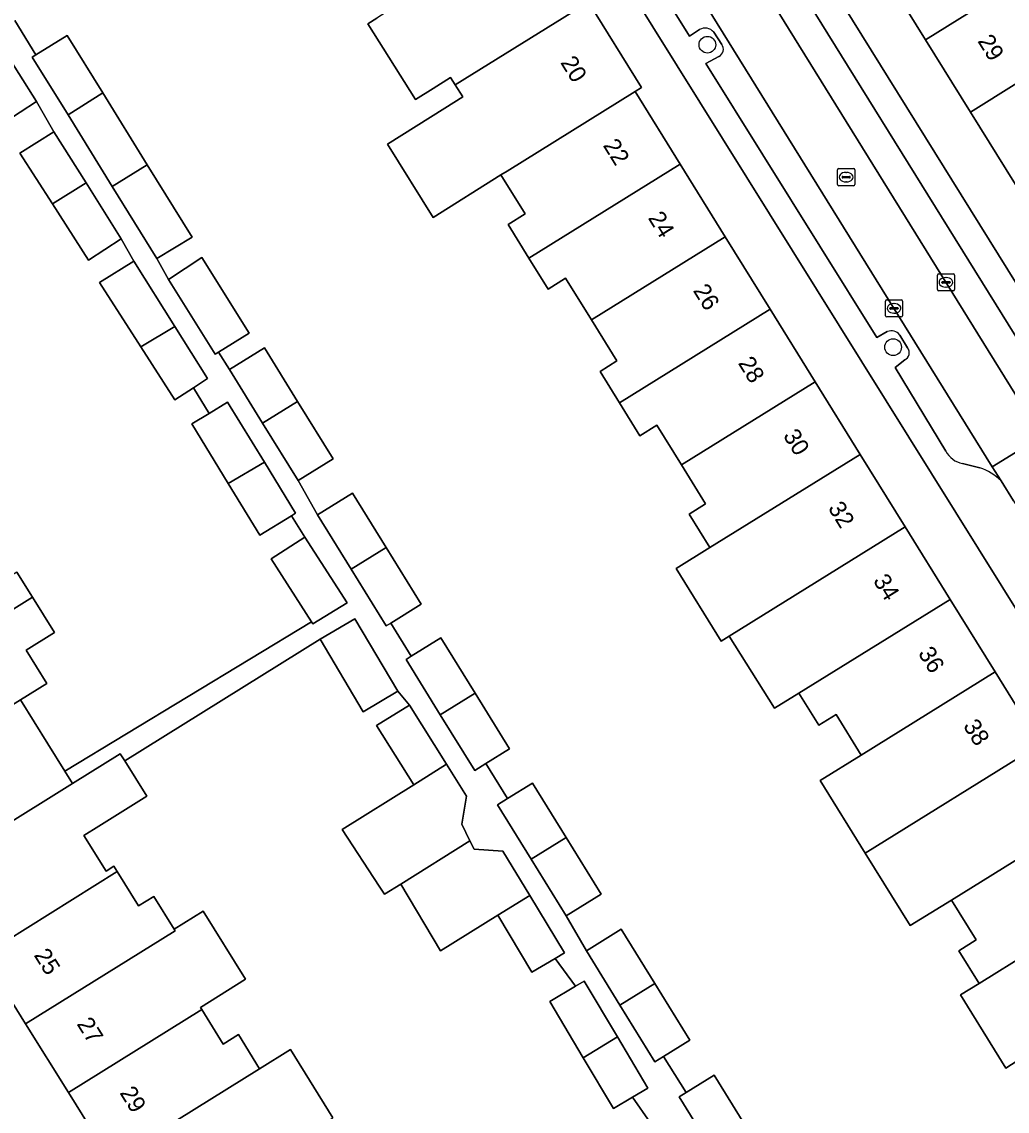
# Model space of a CAD drawing. Extents: x 159279 to 160377, y 384531 to 385888.
# Drawn here: x 159929.1 to 159986.7, y 385034.8 to 385098.5 of the extents above; entities that cross this region are included whole.
import ezdxf

# ---------------------------------------------------------------- set-up
doc = ezdxf.new("R2010")
doc.units = 0
for name, color, linetype in [('IMGEO_Boom', 7, 'Continuous'), ('IMGEO_Erf', 7, 'Continuous'), ('IMGEO_Kolk', 7, 'Continuous'), ('IMGEO_Pand', 7, 'Continuous'), ('IMGEO_Pand_nummerreeks', 7, 'Continuous'), ('IMGEO_Parkeervlak_open', 7, 'Continuous'), ('IMGEO_Rijbaan_lokaal_open', 7, 'Continuous'), ('IMGEO_Rioolput', 7, 'Continuous'), ('IMGEO_Voetpad_open', 7, 'Continuous')]:
    doc.layers.add(name, color=color, linetype=linetype)

msp = doc.modelspace()

# ---------------------------------------------------------------- linework, layer by layer
at = {"layer": 'IMGEO_Boom'}
for centre in [(159969.171, 385097.19), (159980.039, 385079.493)]:
    msp.add_circle(centre, 0.489, dxfattribs=at)
at = {"layer": 'IMGEO_Erf'}
for points in [[(160000, 385043.691), (159945.596, 385130.93)], [(159973.943, 385104.639), (160000, 385062.7), (160002.598, 385058.52), (160021.61, 385027.936), (160023.727, 385029.253), (160020.946, 385033.725), (160021.405, 385034.01), (160018.773, 385038.242), (160016.142, 385042.473), (160013.511, 385046.704), (160010.879, 385050.936), (160008.248, 385055.168), (160005.616, 385059.399), (160002.985, 385063.631), (160000.353, 385067.862), (160000, 385068.43), (159997.721, 385072.094), (159995.09, 385076.325), (159992.459, 385080.556), (159989.827, 385084.788), (159987.196, 385089.019), (159984.565, 385093.25), (159981.933, 385097.482), (159979.298, 385101.719)], [(159962.226, 385099.669), (159965.316, 385094.677), (159964.945, 385094.445), (159967.581, 385090.196), (159970.214, 385085.953), (159972.847, 385081.708), (159975.479, 385077.465), (159978.112, 385073.221), (159980.745, 385068.977), (159983.377, 385064.734), (159986.01, 385060.49), (159988.642, 385056.246)], [(159928.658, 385098.599), (159929.895, 385096.597), (159931.727, 385097.729), (159933.801, 385094.374), (159936.403, 385090.164), (159939.024, 385085.925), (159936.971, 385084.676), (159937.642, 385083.455), (159939.606, 385084.733), (159942.365, 385080.322), (159940.582, 385079.207), (159941.214, 385078.185), (159943.258, 385079.448), (159945.197, 385076.311), (159947.272, 385072.955), (159945.228, 385071.691), (159946.369, 385069.684), (159948.413, 385070.948), (159950.377, 385067.771), (159952.428, 385064.454), (159950.649, 385063.354), (159951.85, 385061.411), (159953.589, 385062.486), (159955.588, 385059.252), (159957.603, 385055.993), (159956.208, 385055.131), (159957.476, 385053.08), (159958.941, 385053.985), (159960.912, 385050.797), (159962.955, 385047.492), (159960.911, 385046.228), (159962.092, 385044.182), (159964.136, 385045.445), (159966.102, 385042.264), (159968.15, 385038.952), (159966.613, 385038.001), (159967.922, 385035.884), (159969.567, 385036.9), (159971.462, 385033.835)], [(159988.734, 385038.673), (159986.632, 385037.312), (159983.975, 385041.597), (159985.062, 385042.271), (159983.874, 385044.185), (159984.89, 385044.815), (159983.452, 385047.133), (159981.044, 385045.656), (159978.41, 385049.899), (159975.777, 385054.141), (159978.177, 385055.631), (159976.699, 385058.012), (159975.683, 385057.382), (159974.528, 385059.244), (159973.107, 385058.37), (159970.452, 385062.592), (159969.976, 385062.297), (159967.343, 385066.542), (159969.315, 385067.765), (159968.101, 385069.722), (159969.07, 385070.323), (159967.651, 385072.609), (159966.215, 385074.924), (159965.23, 385074.313), (159964.033, 385076.241), (159962.895, 385078.076), (159963.884, 385078.689), (159962.39, 385081.098), (159960.88, 385083.532), (159959.852, 385082.894), (159958.729, 385084.705), (159957.511, 385086.669), (159958.511, 385087.289), (159957.098, 385089.568), (159953.127, 385087.086), (159950.454, 385091.361), (159953.815, 385093.475), (159954.866, 385094.133), (159954.423, 385094.84), (159954.154, 385095.27), (159953.127, 385094.627), (159952.094, 385093.98), (159949.315, 385098.418), (159949.836, 385098.749)], [(159928.777, 385066.331), (159929.693, 385064.863), (159930.979, 385062.8), (159929.322, 385061.766), (159930.536, 385059.818), (159928.995, 385058.857), (159930.589, 385056.28), (159931.577, 385054.683), (159946.018, 385063.415), (159943.648, 385067.115), (159945.632, 385068.385), (159944.835, 385069.629), (159942.998, 385068.504), (159941.148, 385071.524), (159939.018, 385075.004), (159940.023, 385075.62), (159939.106, 385077.119), (159938.022, 385076.419), (159936.028, 385079.516), (159933.603, 385083.281), (159935.612, 385084.528), (159934.887, 385085.827), (159932.975, 385084.591), (159930.861, 385087.874), (159928.946, 385090.847), (159930.948, 385092.09), (159929.928, 385093.862), (159928.016, 385092.627)], [(159965.822, 385034.135), (159964.794, 385035.61), (159963.682, 385034.947), (159961.914, 385037.91), (159959.951, 385041.203), (159961.455, 385042.099), (159960.273, 385043.732), (159958.91, 385042.92), (159956.922, 385046.256), (159953.556, 385044.181), (159951.241, 385048.072), (159950.276, 385047.484), (159949.97, 385047.953), (159947.807, 385051.27), (159951.995, 385053.891), (159949.819, 385057.368), (159951.743, 385058.551), (159951.067, 385059.367), (159949.04, 385058.167), (159946.528, 385062.408), (159935.086, 385055.282), (159936.373, 385053.215), (159933.567, 385051.467), (159932.705, 385050.93), (159934.004, 385048.844), (159934.454, 385049.124), (159934.649, 385048.811), (159935.902, 385046.799), (159936.787, 385047.35), (159937.979, 385045.437), (159939.67, 385046.491), (159942.15, 385042.509), (159939.513, 385040.866), (159939.593, 385040.738), (159940.85, 385038.72), (159941.738, 385039.273), (159942.981, 385037.277), (159944.781, 385038.403), (159947.267, 385034.412)], [(159934.292, 385031.861), (159931.79, 385035.878), (159929.288, 385039.896), (159926.789, 385043.908)]]:
    msp.add_lwpolyline(points, dxfattribs=at)
at = {"layer": 'IMGEO_Kolk'}
for p, q in [((159982.627, 385082.861), (159982.627, 385083.713)), ((159982.702, 385083.787), (159983.554, 385083.787)), ((159983.115, 385083.567), (159983.14, 385083.567)), ((159983.628, 385083.713), (159983.628, 385082.861)), ((159982.886, 385083.281), (159982.886, 385083.293)), ((159983.324, 385083.244), (159982.926, 385083.244)), ((159982.929, 385083.33), (159983.327, 385083.33)), ((159983.138, 385083.007), (159983.113, 385083.007)), ((159983.37, 385083.293), (159983.37, 385083.281)), ((159979.59, 385081.336), (159979.59, 385082.188)), ((159979.665, 385082.262), (159980.517, 385082.262)), ((159980.591, 385082.188), (159980.591, 385081.336)), ((159983.554, 385082.787), (159982.702, 385082.787)), ((159979.849, 385081.756), (159979.849, 385081.768)), ((159980.287, 385081.719), (159979.889, 385081.719)), ((159979.892, 385081.805), (159980.29, 385081.805)), ((159980.078, 385082.042), (159980.103, 385082.042)), ((159980.333, 385081.768), (159980.333, 385081.756)), ((159980.517, 385081.262), (159979.665, 385081.262)), ((159980.101, 385081.482), (159980.076, 385081.482))]:
    msp.add_line(p, q, dxfattribs=at)
for points in [[(159982.627, 385082.861), (159982.627, 385083.713)], [(159982.702, 385083.787), (159983.554, 385083.787)], [(159983.628, 385083.713), (159983.628, 385082.861)], [(159979.59, 385081.336), (159979.59, 385082.188)], [(159979.665, 385082.262), (159980.517, 385082.262)], [(159980.591, 385082.188), (159980.591, 385081.336)], [(159983.554, 385082.787), (159982.702, 385082.787)], [(159980.517, 385081.262), (159979.665, 385081.262)]]:
    msp.add_lwpolyline(points, dxfattribs=at)
for centre, radius, start, end in [((159982.704, 385083.711), 0.0765, 91.55205, 178.44795), ((159982.704, 385083.711), 0.0765, 91.55205, 178.44795), ((159983.552, 385083.711), 0.0765, 1.55205, 88.44795), ((159983.552, 385083.711), 0.0765, 1.55205, 88.44795), ((159982.704, 385082.863), 0.0765, 181.55205, 268.44795), ((159982.704, 385082.863), 0.0765, 181.55205, 268.44795), ((159982.926, 385083.29), 0.0403, 85.87752, 175.75265), ((159982.923, 385083.28), 0.0366, 178.93798, 274.71019), ((159983.327, 385083.287), 0.043, 264.86636, 352.45326), ((159983.331, 385083.292), 0.0386, 1.73085, 96.63898), ((159983.552, 385082.863), 0.0765, 271.55205, 358.44795), ((159983.552, 385082.863), 0.0765, 271.55205, 358.44795), ((159979.667, 385082.186), 0.0765, 91.55205, 178.44795), ((159979.667, 385082.186), 0.0765, 91.55205, 178.44795), ((159980.515, 385082.186), 0.0765, 1.55205, 88.44795), ((159980.515, 385082.186), 0.0765, 1.55205, 88.44795), ((159979.889, 385081.765), 0.0403, 85.87752, 175.75265), ((159979.886, 385081.755), 0.0366, 178.93798, 274.71019), ((159980.29, 385081.762), 0.043, 264.86636, 352.45326), ((159980.294, 385081.767), 0.0386, 1.73085, 96.63898), ((159979.667, 385081.338), 0.0765, 181.55205, 268.44795), ((159979.667, 385081.338), 0.0765, 181.55205, 268.44795), ((159980.515, 385081.338), 0.0765, 271.55205, 358.44795), ((159980.515, 385081.338), 0.0765, 271.55205, 358.44795)]:
    msp.add_arc(centre, radius, start, end, dxfattribs=at)
for centre, major_axis, ratio, start_param, end_param in [((159983.114, 385083.287), (-0.387, 0.002), 0.722429, 4.712389, 7.853982), ((159983.139, 385083.287), (-0.39, 0.002), 0.717154, 1.570796, 4.712389), ((159980.077, 385081.762), (-0.387, 0.002), 0.722429, 4.712389, 7.853982), ((159980.102, 385081.762), (-0.39, 0.002), 0.717154, 1.570796, 4.712389)]:
    msp.add_ellipse(centre, major_axis=major_axis, ratio=ratio, start_param=start_param, end_param=end_param, dxfattribs=at)
at = {"layer": 'IMGEO_Pand'}
for points in [[(159990.78, 385102.985), (159992.475, 385104.04), (159989.543, 385108.757), (159986.81, 385107.058), (159987.109, 385106.577), (159986.995, 385106.505), (159979.298, 385101.719), (159981.933, 385097.482)], [(159959.137, 385104.659), (159958.817, 385104.455), (159951.286, 385099.67), (159950.925, 385099.44), (159949.836, 385098.749), (159949.315, 385098.418), (159952.094, 385093.98), (159953.127, 385094.627), (159954.154, 385095.27), (159954.423, 385094.84), (159962.226, 385099.669)], [(159990.78, 385102.985), (159981.933, 385097.482), (159984.565, 385093.25), (159992.39, 385098.144), (159990.79, 385100.717), (159991.8, 385101.345)], [(159997.541, 385095.311), (159999.092, 385096.276), (159997.825, 385098.313), (159996.396, 385100.61), (159992.39, 385098.144), (159984.565, 385093.25), (159987.196, 385089.019), (159996.118, 385094.426)], [(159957.458, 385089.8), (159964.945, 385094.445), (159965.316, 385094.677), (159962.226, 385099.669), (159954.423, 385094.84), (159954.866, 385094.133), (159953.815, 385093.475), (159950.454, 385091.361), (159953.127, 385087.086), (159957.098, 385089.568)], [(159931.727, 385097.729), (159929.895, 385096.597), (159929.683, 385096.466), (159931.772, 385093.085), (159933.801, 385094.374)], [(159927.865, 385097.144), (159925.897, 385095.917), (159928.016, 385092.627), (159929.928, 385093.862)], [(159934.361, 385088.897), (159936.403, 385090.164), (159933.801, 385094.374), (159931.772, 385093.085)], [(159957.098, 385089.568), (159958.511, 385087.289), (159957.511, 385086.669), (159958.729, 385084.705), (159967.581, 385090.196), (159964.945, 385094.445), (159957.458, 385089.8)], [(159930.948, 385092.09), (159928.946, 385090.847), (159930.861, 385087.874), (159932.828, 385089.101)], [(159936.971, 385084.676), (159939.024, 385085.925), (159936.403, 385090.164), (159934.361, 385088.897)], [(159958.729, 385084.705), (159959.852, 385082.894), (159960.88, 385083.532), (159962.39, 385081.098), (159970.214, 385085.953), (159967.581, 385090.196)], [(159932.828, 385089.101), (159930.861, 385087.874), (159932.975, 385084.591), (159934.887, 385085.827)], [(159972.847, 385081.708), (159970.214, 385085.953), (159962.39, 385081.098), (159963.884, 385078.689), (159962.895, 385078.076), (159964.033, 385076.241)], [(159938.021, 385080.697), (159935.612, 385084.528), (159933.603, 385083.281), (159936.028, 385079.516)], [(159937.642, 385083.455), (159940.378, 385079.079), (159940.582, 385079.207), (159942.365, 385080.322), (159939.606, 385084.733)], [(159964.033, 385076.241), (159965.23, 385074.313), (159966.215, 385074.924), (159967.651, 385072.609), (159975.479, 385077.465), (159972.847, 385081.708)], [(159938.021, 385080.697), (159936.028, 385079.516), (159938.022, 385076.419), (159939.106, 385077.119), (159939.934, 385077.654)], [(159943.155, 385075.044), (159945.197, 385076.311), (159943.258, 385079.448), (159941.214, 385078.185)], [(159978.112, 385073.221), (159975.479, 385077.465), (159967.651, 385072.609), (159969.07, 385070.323), (159968.101, 385069.722), (159969.315, 385067.765)], [(159941.107, 385076.283), (159940.023, 385075.62), (159939.018, 385075.004), (159941.148, 385071.524), (159943.258, 385072.768)], [(159945.197, 385076.311), (159943.155, 385075.044), (159945.228, 385071.691), (159947.272, 385072.955)], [(159943.258, 385072.768), (159941.148, 385071.524), (159942.998, 385068.504), (159944.835, 385069.629), (159945.086, 385069.783)], [(159980.745, 385068.977), (159978.112, 385073.221), (159969.315, 385067.765), (159967.343, 385066.542), (159969.976, 385062.297), (159970.452, 385062.592)], [(159948.335, 385066.504), (159950.377, 385067.771), (159948.413, 385070.948), (159946.369, 385069.684)], [(159983.377, 385064.734), (159980.745, 385068.977), (159970.452, 385062.592), (159973.107, 385058.37), (159974.528, 385059.244)], [(159945.632, 385068.385), (159943.648, 385067.115), (159946.018, 385063.415), (159946.083, 385063.313), (159948.094, 385064.54)], [(159950.377, 385067.771), (159948.335, 385066.504), (159950.384, 385063.19), (159950.649, 385063.354), (159952.428, 385064.454)], [(159929.693, 385064.863), (159928.777, 385066.331), (159925.975, 385064.584), (159925.104, 385064.041), (159923.518, 385066.584), (159915.699, 385061.708), (159918.2, 385057.697)], [(159930.536, 385059.818), (159929.322, 385061.766), (159930.979, 385062.8), (159929.693, 385064.863), (159918.2, 385057.697), (159920.701, 385053.686), (159928.995, 385058.857)], [(159986.01, 385060.49), (159983.377, 385064.734), (159974.528, 385059.244), (159975.683, 385057.382), (159976.699, 385058.012), (159978.177, 385055.631)], [(159948.555, 385063.608), (159946.528, 385062.408), (159949.04, 385058.167), (159951.067, 385059.367)], [(159953.589, 385062.486), (159951.85, 385061.411), (159951.545, 385061.223), (159953.546, 385057.985), (159955.588, 385059.252)], [(159978.177, 385055.631), (159975.777, 385054.141), (159978.41, 385049.899), (159988.642, 385056.246), (159986.01, 385060.49)], [(159955.588, 385059.252), (159953.546, 385057.985), (159955.559, 385054.729), (159956.208, 385055.131), (159957.603, 385055.993)], [(159932.027, 385053.956), (159931.577, 385054.683), (159930.589, 385056.28), (159928.995, 385058.857), (159920.701, 385053.686), (159920.357, 385053.472), (159923.122, 385049.031), (159923.401, 385048.583), (159931.872, 385053.86)], [(159951.743, 385058.551), (159949.819, 385057.368), (159951.995, 385053.891), (159953.907, 385055.088)], [(159991.275, 385052.003), (159988.642, 385056.246), (159978.41, 385049.899), (159981.044, 385045.656), (159983.452, 385047.133)], [(159932.705, 385050.93), (159933.567, 385051.467), (159936.373, 385053.215), (159935.086, 385055.282), (159934.826, 385055.699), (159932.027, 385053.956), (159931.872, 385053.86), (159923.401, 385048.583), (159923.69, 385048.119), (159926.445, 385043.693), (159926.789, 385043.908), (159934.649, 385048.811), (159934.454, 385049.124), (159934.004, 385048.844)], [(159954.812, 385051.585), (159955.072, 385053.219), (159953.907, 385055.088), (159951.995, 385053.891), (159947.807, 385051.27), (159949.97, 385047.953), (159950.276, 385047.484), (159951.241, 385048.072), (159955.284, 385050.616)], [(159958.941, 385053.985), (159957.476, 385053.08), (159956.897, 385052.722), (159958.87, 385049.53), (159960.912, 385050.797)], [(159993.908, 385047.758), (159991.275, 385052.003), (159983.452, 385047.133), (159984.89, 385044.815), (159983.874, 385044.185), (159985.062, 385042.271)], [(159957.214, 385050.006), (159955.521, 385050.129), (159955.284, 385050.616), (159951.241, 385048.072), (159953.556, 385044.181), (159956.922, 385046.256), (159958.79, 385047.408)], [(159960.912, 385050.797), (159958.87, 385049.53), (159960.911, 385046.228), (159962.955, 385047.492)], [(159938.036, 385045.345), (159937.979, 385045.437), (159936.787, 385047.35), (159935.902, 385046.799), (159934.649, 385048.811), (159926.789, 385043.908), (159929.288, 385039.896)], [(159958.79, 385047.408), (159956.922, 385046.256), (159958.91, 385042.92), (159960.273, 385043.732), (159960.821, 385044.059)], [(159983.975, 385041.597), (159986.632, 385037.312), (159988.734, 385038.673), (159996.54, 385043.516), (159993.908, 385047.758), (159985.062, 385042.271)], [(159939.513, 385040.866), (159942.15, 385042.509), (159939.67, 385046.491), (159937.979, 385045.437), (159938.036, 385045.345), (159929.288, 385039.896), (159931.79, 385035.878), (159939.593, 385040.738)], [(159964.06, 385040.998), (159966.102, 385042.264), (159964.136, 385045.445), (159962.092, 385044.182)], [(159961.455, 385042.099), (159959.951, 385041.203), (159961.914, 385037.91), (159963.908, 385039.151), (159961.968, 385042.405)], [(159966.102, 385042.264), (159964.06, 385040.998), (159966.106, 385037.688), (159966.613, 385038.001), (159968.15, 385038.952)], [(159931.79, 385035.878), (159934.292, 385031.861), (159942.981, 385037.277), (159941.738, 385039.273), (159940.85, 385038.72), (159939.593, 385040.738)], [(159963.908, 385039.151), (159961.914, 385037.91), (159963.682, 385034.947), (159964.794, 385035.61), (159965.698, 385036.149)], [(159934.292, 385031.861), (159936.794, 385027.844), (159944.56, 385032.68), (159947.267, 385034.412), (159944.781, 385038.403), (159942.981, 385037.277)], [(159969.567, 385036.9), (159967.922, 385035.884), (159967.523, 385035.637), (159969.42, 385032.568), (159971.462, 385033.835)]]:
    msp.add_lwpolyline(points, close=True, dxfattribs=at)
at = {"layer": 'IMGEO_Parkeervlak_open'}
for points in [[(159951.784, 385133.848), (159952.114, 385133.314), (159988.714, 385074.276), (159989.149, 385073.574)], [(159986.352, 385071.669), (159985.841, 385072.492), (159949.231, 385131.531), (159948.653, 385132.462)], [(159958.106, 385114.975), (159957.522, 385114.72), (159968.121, 385097.696), (159968.717, 385098.078)], [(159989.166, 385076.972), (159969.569, 385108.561)], [(159969.543, 385097.927), (159970.014, 385097.204)], [(159969.851, 385096.505), (159969.09, 385096.097), (159979.077, 385080.063), (159979.699, 385080.407)], [(159980.423, 385080.205), (159980.882, 385079.457)], [(159980.718, 385078.745), (159980.148, 385078.312), (159983.129, 385073.415)], [(159984.095, 385072.68), (159985.112, 385072.441)]]:
    msp.add_lwpolyline(points, dxfattribs=at)
for centre, radius, start, end in [((159969.038, 385097.498), 0.663, 40.33102, 118.94943), ((159969.641, 385096.922), 0.467, 296.71007, 37.03744), ((159979.935, 385079.853), 0.602, 35.77754, 113.04367), ((159980.507, 385079.168), 0.473, 296.48521, 37.57258), ((159984.373, 385074.048), 1.396, 206.96932, 258.49788), ((159984.094, 385069.424), 3.184, 44.83209, 71.35672)]:
    msp.add_arc(centre, radius, start, end, dxfattribs=at)
at = {"layer": 'IMGEO_Rijbaan_lokaal_open'}
for points in [[(159985.841, 385072.492), (159988.714, 385074.276), (159952.114, 385133.314), (159949.231, 385131.531)], [(159986.352, 385071.669), (159987.08, 385070.496), (159987.649, 385069.578), (159990.522, 385071.361), (159989.902, 385072.36), (159989.149, 385073.574), (159988.714, 385074.276), (159985.841, 385072.492)]]:
    msp.add_lwpolyline(points, close=True, dxfattribs=at)
at = {"layer": 'IMGEO_Rioolput'}
for p, q in [((159976.79, 385089.015), (159976.79, 385089.867)), ((159976.865, 385089.941), (159977.717, 385089.941)), ((159977.791, 385089.867), (159977.791, 385089.015)), ((159977.049, 385089.435), (159977.049, 385089.447)), ((159977.487, 385089.398), (159977.089, 385089.398)), ((159977.092, 385089.484), (159977.49, 385089.484)), ((159977.278, 385089.721), (159977.303, 385089.721)), ((159977.533, 385089.447), (159977.533, 385089.435)), ((159977.717, 385088.941), (159976.865, 385088.941)), ((159977.301, 385089.161), (159977.276, 385089.161))]:
    msp.add_line(p, q, dxfattribs=at)
for points in [[(159976.79, 385089.015), (159976.79, 385089.867)], [(159976.865, 385089.941), (159977.717, 385089.941)], [(159977.791, 385089.867), (159977.791, 385089.015)], [(159977.717, 385088.941), (159976.865, 385088.941)]]:
    msp.add_lwpolyline(points, dxfattribs=at)
for centre, radius, start, end in [((159976.867, 385089.865), 0.0765, 91.55205, 178.44795), ((159976.867, 385089.865), 0.0765, 91.55205, 178.44795), ((159977.715, 385089.865), 0.0765, 1.55205, 88.44795), ((159977.715, 385089.865), 0.0765, 1.55205, 88.44795), ((159977.089, 385089.444), 0.0403, 85.87752, 175.75265), ((159977.086, 385089.434), 0.0366, 178.93798, 274.71019), ((159977.49, 385089.441), 0.043, 264.86636, 352.45326), ((159977.494, 385089.446), 0.0386, 1.73085, 96.63898), ((159976.867, 385089.017), 0.0765, 181.55205, 268.44795), ((159976.867, 385089.017), 0.0765, 181.55205, 268.44795), ((159977.715, 385089.017), 0.0765, 271.55205, 358.44795), ((159977.715, 385089.017), 0.0765, 271.55205, 358.44795)]:
    msp.add_arc(centre, radius, start, end, dxfattribs=at)
for centre, major_axis, ratio, start_param, end_param in [((159977.277, 385089.441), (-0.387, 0.002), 0.722429, 4.712389, 7.853982), ((159977.302, 385089.441), (-0.39, 0.002), 0.717154, 1.570796, 4.712389)]:
    msp.add_ellipse(centre, major_axis=major_axis, ratio=ratio, start_param=start_param, end_param=end_param, dxfattribs=at)
at = {"layer": 'IMGEO_Voetpad_open'}
for points in [[(159992.835, 385070.959), (160000, 385059.707), (160001.252, 385057.687), (160002.598, 385058.52), (160000, 385062.7), (159973.943, 385104.639), (159973.297, 385105.679), (159944.063, 385152.733), (159942.855, 385154.677), (159940.77, 385157.854), (159940.44, 385158.66), (159938.837, 385159.583), (159929.433, 385166.064)], [(159923.113, 385158.232), (159923.84, 385157.774), (159932.885, 385151.513), (159935.68, 385146.963), (159938.207, 385142.813), (159938.747, 385141.945), (159938.851, 385141.777), (159943.285, 385134.642), (159945.596, 385130.93), (160000, 385043.691), (160012.455, 385023.657), (160013.107, 385022.609), (160027.163, 385000), (160036.87, 384984.386), (160039.627, 384979.943), (160043.41, 384973.848), (160043.704, 384973.374), (160044.203, 384973.33), (160044.02, 384972.864), (160044.68, 384971.801), (160047.481, 384973.51), (160045.525, 384976.659), (160041.541, 384982.866), (160041.435, 384983.037)], [(159968.717, 385098.078), (159968.121, 385097.696), (159957.522, 385114.72), (159958.106, 385114.975)], [(159968.75, 385108.052), (159969.569, 385108.561), (159989.166, 385076.972)], [(159969.42, 385032.568), (159967.523, 385035.637), (159967.922, 385035.884), (159966.613, 385038.001), (159966.106, 385037.688), (159964.06, 385040.998), (159962.092, 385044.182), (159960.911, 385046.228), (159958.87, 385049.53), (159956.897, 385052.722), (159957.476, 385053.08), (159956.208, 385055.131), (159955.559, 385054.729), (159953.546, 385057.985), (159951.545, 385061.223), (159951.85, 385061.411), (159950.649, 385063.354), (159950.384, 385063.19), (159948.335, 385066.504), (159946.369, 385069.684), (159945.228, 385071.691), (159943.155, 385075.044), (159941.214, 385078.185), (159940.582, 385079.207), (159940.378, 385079.079), (159937.642, 385083.455), (159936.971, 385084.676), (159934.361, 385088.897), (159931.772, 385093.085), (159929.683, 385096.466), (159929.895, 385096.597), (159928.658, 385098.599)], [(159970.014, 385097.204), (159969.543, 385097.927)], [(159927.865, 385097.144), (159929.928, 385093.862), (159930.948, 385092.09), (159932.828, 385089.101), (159934.887, 385085.827), (159935.612, 385084.528), (159938.021, 385080.697), (159939.934, 385077.654), (159939.106, 385077.119), (159940.023, 385075.62), (159941.107, 385076.283), (159943.258, 385072.768), (159945.086, 385069.783), (159944.835, 385069.629), (159945.632, 385068.385), (159948.094, 385064.54), (159946.083, 385063.313), (159946.018, 385063.415), (159931.577, 385054.683), (159932.027, 385053.956), (159934.826, 385055.699), (159935.086, 385055.282), (159946.528, 385062.408), (159948.555, 385063.608), (159951.067, 385059.367), (159951.743, 385058.551), (159953.907, 385055.088), (159955.072, 385053.219), (159954.812, 385051.585), (159955.284, 385050.616), (159955.521, 385050.129), (159957.214, 385050.006), (159958.79, 385047.408), (159960.821, 385044.059), (159960.273, 385043.732), (159961.455, 385042.099), (159961.968, 385042.405), (159963.908, 385039.151), (159965.698, 385036.149), (159964.794, 385035.61), (159965.822, 385034.135)], [(159979.699, 385080.407), (159979.077, 385080.063), (159969.09, 385096.097), (159969.851, 385096.505)], [(159980.882, 385079.457), (159980.423, 385080.205)], [(159983.129, 385073.415), (159980.148, 385078.312), (159980.718, 385078.745)], [(159985.112, 385072.441), (159984.095, 385072.68)], [(159987.08, 385070.496), (159986.352, 385071.669)]]:
    msp.add_lwpolyline(points, dxfattribs=at)
for centre, radius, start, end in [((159969.038, 385097.498), 0.663, 40.33102, 118.94943), ((159969.641, 385096.922), 0.467, 296.71007, 37.03744), ((159979.935, 385079.853), 0.602, 35.77754, 113.04367), ((159980.507, 385079.168), 0.473, 296.48521, 37.57258), ((159984.373, 385074.048), 1.396, 206.96932, 258.49788), ((159984.094, 385069.424), 3.184, 44.83209, 71.35672)]:
    msp.add_arc(centre, radius, start, end, dxfattribs=at)

# ---------------------------------------------------------------- texts
at = {"layer": 'IMGEO_Pand_nummerreeks'}
for s, rotation, p in [('29', 301.87695, (159984.949, 385097.403)), ('20', 301.7581, (159960.548, 385096.146)), ('22', 301.81279, (159963.037, 385091.3)), ('24', 301.81279, (159965.672, 385087.053)), ('26', 301.81279, (159968.305, 385082.809)), ('28', 301.81279, (159970.939, 385078.562)), ('30', 301.81279, (159973.571, 385074.318)), ('32', 301.81041, (159976.201, 385070.079)), ('34', 301.81041, (159978.836, 385065.832)), ('36', 301.81279, (159981.469, 385061.588)), ('38', 301.81279, (159984.103, 385057.341)), ('25', 301.91354, (159929.745, 385043.927)), ('27', 301.91354, (159932.255, 385039.898)), ('29', 301.91429, (159934.765, 385035.868))]:
    msp.add_text(s, height=1, rotation=rotation, dxfattribs=at).set_placement(p)

doc.saveas('drawing.dxf')
